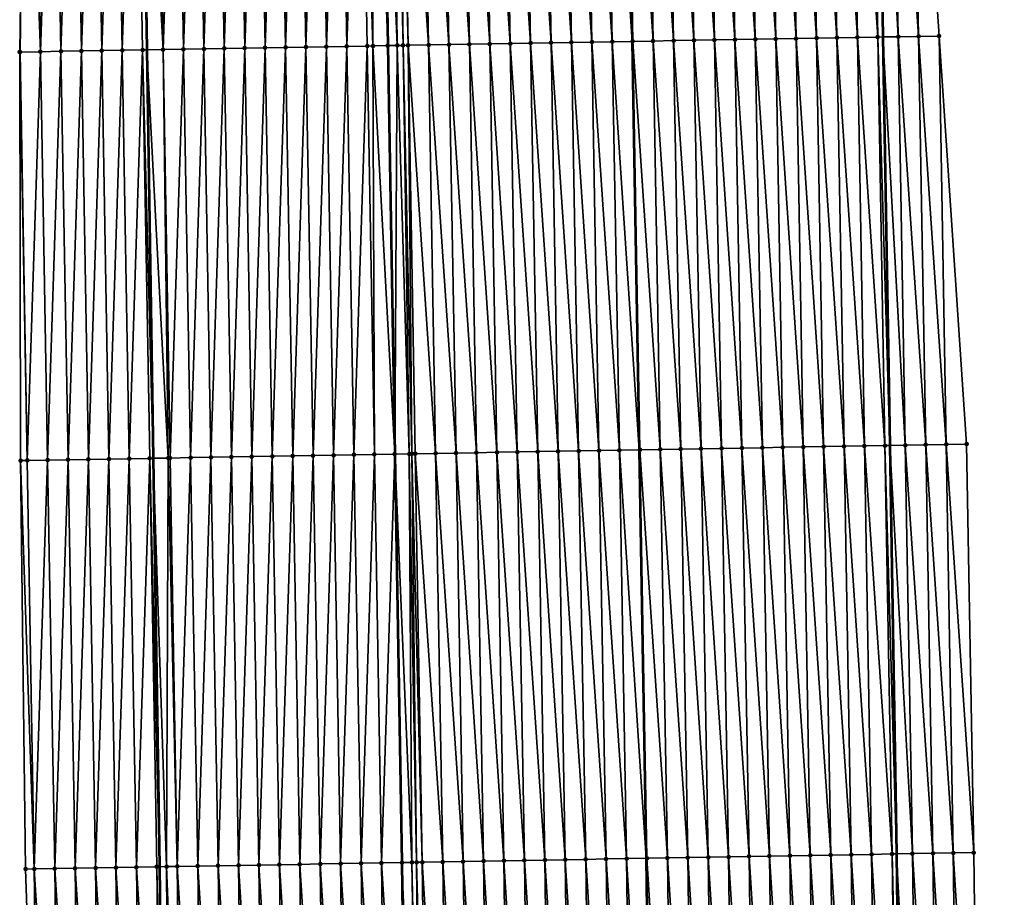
# Model space of a CAD drawing. Header units: feet. Extents: x 2010743 to 2022806, y 818705 to 837694.
# Tile 427 of 531: x 2011423 to 2011472, y 833671 to 833714. Entities that reach past the tile are written whole.
import ezdxf

# ---------------------------------------------------------------- set-up
doc = ezdxf.new("R2010")
doc.units = ezdxf.units.FT
doc.header["$MEASUREMENT"] = 0
for name, color, linetype, lineweight in [('EP_Travel Lane', 172, 'Continuous', 53), ('Road Shots', 141, 'Continuous', 100), ('STRIPING', 60, 'Continuous', 53)]:
    doc.layers.add(name, color=color, linetype=linetype, lineweight=lineweight)
doc.layers.add('I-77-MM17-21_NB-Surface-Border', color=7, linetype='Continuous')
doc.layers.add('I-77-MM17-21_NB-Surface-TIN', color=7, linetype='Continuous')

msp = doc.modelspace()

# ---------------------------------------------------------------- linework, layer by layer
at = {"layer": 'EP_Travel Lane'}
for points in [[(2011464.988, 833753.491, 292.193), (2011465.354, 833733.462, 292.098), (2011465.681, 833713.465, 292.017), (2011466.009, 833693.468, 291.958), (2011466.336, 833673.47, 291.897), (2011466.589, 833653.353, 291.841), (2011466.832, 833633.355, 291.826), (2011467.065, 833613.329, 291.812), (2011467.283, 833593.331, 291.79), (2011467.5, 833573.332, 291.775), (2011467.717, 833553.333, 291.774), (2011467.935, 833533.334, 291.789), (2011468.152, 833513.335, 291.797)], [(2011428.956, 833752.81, 292.489), (2011429.323, 833732.833, 292.414), (2011429.634, 833712.836, 292.334), (2011429.944, 833692.838, 292.234), (2011430.254, 833672.841, 292.154), (2011430.503, 833652.916, 292.111), (2011430.745, 833632.917, 292.045), (2011430.977, 833612.934, 292.039), (2011431.195, 833592.935, 292.039), (2011431.412, 833572.936, 292.024), (2011431.629, 833552.937, 292.032), (2011431.847, 833532.939, 292.065), (2011432.064, 833512.94, 292.102)]]:
    msp.add_polyline3d(points, dxfattribs=at)
at = {"layer": 'I-77-MM17-21_NB-Surface-Border', "color": 3, "linetype": 'Continuous', "lineweight": -3}
for points in [[(2011467.705, 833753.543, 292.096), (2011467.077, 833733.492, 292.042), (2011468.425, 833713.513, 291.922), (2011469.774, 833693.534, 291.813), (2011470.122, 833673.537, 291.757), (2011470.378, 833653.399, 291.711), (2011471.62, 833633.413, 291.642), (2011470.854, 833613.371, 291.668), (2011471.074, 833593.372, 291.648), (2011471.293, 833573.373, 291.648), (2011471.512, 833553.374, 291.655), (2011470.732, 833533.365, 291.699), (2011470.951, 833513.366, 291.699)], [(2011427.076, 833512.885, 291.937), (2011426.557, 833532.88, 291.895), (2011425.777, 833552.873, 291.844), (2011425.296, 833572.869, 291.814), (2011425.157, 833592.868, 291.84), (2011424.857, 833612.866, 291.843), (2011424.624, 833632.844, 291.867), (2011424.382, 833652.842, 291.917), (2011423.705, 833672.728, 291.953), (2011423.454, 833692.726, 292.028), (2011423.414, 833712.728, 292.137), (2011423.675, 833732.735, 292.241), (2011423.445, 833752.708, 292.332)]]:
    msp.add_polyline3d(points, dxfattribs=at)
at = {"layer": 'I-77-MM17-21_NB-Surface-TIN', "color": 128, "linetype": 'Continuous', "lineweight": -3}
for points in [[(2011450.428, 833713.198, 292.322), (2011450.08, 833733.195, 292.409), (2011449.08, 833733.177, 292.428)], [(2011451.428, 833713.215, 292.309), (2011451.08, 833733.212, 292.394), (2011450.08, 833733.195, 292.409)], [(2011450.428, 833713.198, 292.322), (2011451.428, 833713.215, 292.309), (2011450.08, 833733.195, 292.409)], [(2011452.428, 833713.233, 292.296), (2011452.08, 833733.23, 292.38), (2011451.08, 833733.212, 292.394)], [(2011451.428, 833713.215, 292.309), (2011452.428, 833713.233, 292.296), (2011451.08, 833733.212, 292.394)], [(2011452.08, 833733.23, 292.38), (2011453.404, 833713.25, 292.273), (2011453.06, 833733.247, 292.359)], [(2011452.428, 833713.233, 292.296), (2011453.404, 833713.25, 292.273), (2011452.08, 833733.23, 292.38)], [(2011453.428, 833713.25, 292.273), (2011453.06, 833733.247, 292.359), (2011453.404, 833713.25, 292.273)], [(2011453.428, 833713.25, 292.273), (2011453.079, 833733.247, 292.358), (2011453.06, 833733.247, 292.359)], [(2011454.428, 833713.268, 292.24), (2011454.079, 833733.265, 292.335), (2011453.079, 833733.247, 292.358)], [(2011453.428, 833713.25, 292.273), (2011454.428, 833713.268, 292.24), (2011453.079, 833733.247, 292.358)], [(2011455.427, 833713.285, 292.209), (2011455.079, 833733.282, 292.312), (2011454.079, 833733.265, 292.335)], [(2011454.428, 833713.268, 292.24), (2011455.427, 833713.285, 292.209), (2011454.079, 833733.265, 292.335)], [(2011456.427, 833713.303, 292.188), (2011456.079, 833733.3, 292.293), (2011455.079, 833733.282, 292.312)], [(2011455.427, 833713.285, 292.209), (2011456.427, 833713.303, 292.188), (2011455.079, 833733.282, 292.312)], [(2011457.427, 833713.32, 292.17), (2011457.079, 833733.317, 292.274), (2011456.079, 833733.3, 292.293)], [(2011456.427, 833713.303, 292.188), (2011457.427, 833713.32, 292.17), (2011456.079, 833733.3, 292.293)], [(2011458.427, 833713.338, 292.155), (2011458.079, 833733.335, 292.254), (2011457.079, 833733.317, 292.274)], [(2011457.427, 833713.32, 292.17), (2011458.427, 833713.338, 292.155), (2011457.079, 833733.317, 292.274)], [(2011459.427, 833713.355, 292.141), (2011459.079, 833733.352, 292.232), (2011458.079, 833733.335, 292.254)], [(2011458.427, 833713.338, 292.155), (2011459.427, 833713.355, 292.141), (2011458.079, 833733.335, 292.254)], [(2011460.427, 833713.373, 292.126), (2011460.078, 833733.37, 292.214), (2011459.079, 833733.352, 292.232)], [(2011459.427, 833713.355, 292.141), (2011460.427, 833713.373, 292.126), (2011459.079, 833733.352, 292.232)], [(2011461.427, 833713.39, 292.11), (2011461.078, 833733.387, 292.199), (2011460.078, 833733.37, 292.214)], [(2011460.427, 833713.373, 292.126), (2011461.427, 833713.39, 292.11), (2011460.078, 833733.37, 292.214)], [(2011462.426, 833713.408, 292.093), (2011462.078, 833733.405, 292.182), (2011461.078, 833733.387, 292.199)], [(2011461.427, 833713.39, 292.11), (2011462.426, 833713.408, 292.093), (2011461.078, 833733.387, 292.199)], [(2011462.078, 833733.405, 292.182), (2011463.426, 833713.425, 292.075), (2011463.078, 833733.422, 292.163)], [(2011462.426, 833713.408, 292.093), (2011463.426, 833713.425, 292.075), (2011462.078, 833733.405, 292.182)], [(2011464.426, 833713.443, 292.051), (2011464.078, 833733.44, 292.139), (2011463.078, 833733.422, 292.163)], [(2011463.426, 833713.425, 292.075), (2011464.426, 833713.443, 292.051), (2011463.078, 833733.422, 292.163)], [(2011465.426, 833713.46, 292.025), (2011465.078, 833733.457, 292.106), (2011464.078, 833733.44, 292.139)], [(2011464.426, 833713.443, 292.051), (2011465.426, 833713.46, 292.025), (2011464.078, 833733.44, 292.139)], [(2011465.078, 833733.457, 292.106), (2011465.681, 833713.465, 292.017), (2011465.354, 833733.462, 292.098)], [(2011465.426, 833713.46, 292.025), (2011465.681, 833713.465, 292.017), (2011465.078, 833733.457, 292.106)], [(2011466.426, 833713.478, 291.995), (2011466.077, 833733.475, 292.074), (2011465.354, 833733.462, 292.098)], [(2011466.426, 833713.478, 291.995), (2011465.354, 833733.462, 292.098), (2011465.681, 833713.465, 292.017)], [(2011467.426, 833713.495, 291.96), (2011467.077, 833733.492, 292.042), (2011466.077, 833733.475, 292.074)], [(2011466.426, 833713.478, 291.995), (2011467.426, 833713.495, 291.96), (2011466.077, 833733.475, 292.074)], [(2011467.426, 833713.495, 291.96), (2011468.425, 833713.513, 291.922), (2011467.077, 833733.492, 292.042)], [(2011423.414, 833712.728, 292.137), (2011423.432, 833712.728, 292.138), (2011423.675, 833732.735, 292.241)], [(2011423.432, 833712.728, 292.138), (2011424.432, 833712.746, 292.177), (2011423.675, 833732.735, 292.241)], [(2011424.432, 833712.746, 292.177), (2011424.084, 833732.743, 292.255), (2011423.675, 833732.735, 292.241)], [(2011424.432, 833712.746, 292.177), (2011425.084, 833732.76, 292.291), (2011424.084, 833732.743, 292.255)], [(2011424.432, 833712.746, 292.177), (2011425.432, 833712.763, 292.211), (2011425.084, 833732.76, 292.291)], [(2011425.432, 833712.763, 292.211), (2011426.084, 833732.777, 292.326), (2011425.084, 833732.76, 292.291)], [(2011425.432, 833712.763, 292.211), (2011426.432, 833712.78, 292.248), (2011426.084, 833732.777, 292.326)], [(2011426.432, 833712.78, 292.248), (2011427.083, 833732.794, 292.358), (2011426.084, 833732.777, 292.326)], [(2011426.432, 833712.78, 292.248), (2011427.432, 833712.798, 292.28), (2011427.083, 833732.794, 292.358)], [(2011427.432, 833712.798, 292.28), (2011428.083, 833732.812, 292.389), (2011427.083, 833732.794, 292.358)], [(2011427.432, 833712.798, 292.28), (2011428.432, 833712.815, 292.307), (2011428.083, 833732.812, 292.389)], [(2011428.432, 833712.815, 292.307), (2011429.083, 833732.829, 292.409), (2011428.083, 833732.812, 292.389)], [(2011428.432, 833712.815, 292.307), (2011429.431, 833712.832, 292.329), (2011429.083, 833732.829, 292.409)], [(2011429.083, 833732.829, 292.409), (2011429.634, 833712.836, 292.334), (2011429.323, 833732.833, 292.414)], [(2011429.431, 833712.832, 292.329), (2011429.634, 833712.836, 292.334), (2011429.083, 833732.829, 292.409)], [(2011430.431, 833712.849, 292.353), (2011430.083, 833732.846, 292.429), (2011429.323, 833732.833, 292.414)], [(2011430.431, 833712.849, 292.353), (2011429.323, 833732.833, 292.414), (2011429.634, 833712.836, 292.334)], [(2011430.431, 833712.849, 292.353), (2011431.083, 833732.864, 292.448), (2011430.083, 833732.846, 292.429)], [(2011430.431, 833712.849, 292.353), (2011431.431, 833712.867, 292.373), (2011431.083, 833732.864, 292.448)], [(2011431.431, 833712.867, 292.373), (2011432.083, 833732.881, 292.459), (2011431.083, 833732.864, 292.448)], [(2011431.431, 833712.867, 292.373), (2011432.431, 833712.884, 292.382), (2011432.083, 833732.881, 292.459)], [(2011432.431, 833712.884, 292.382), (2011433.082, 833732.898, 292.468), (2011432.083, 833732.881, 292.459)], [(2011432.431, 833712.884, 292.382), (2011433.431, 833712.902, 292.39), (2011433.082, 833732.898, 292.468)], [(2011433.431, 833712.902, 292.39), (2011434.082, 833732.916, 292.476), (2011433.082, 833732.898, 292.468)], [(2011433.431, 833712.902, 292.39), (2011434.431, 833712.919, 292.396), (2011434.082, 833732.916, 292.476)], [(2011434.431, 833712.919, 292.396), (2011435.082, 833732.933, 292.484), (2011434.082, 833732.916, 292.476)], [(2011434.431, 833712.919, 292.396), (2011435.43, 833712.936, 292.403), (2011435.082, 833732.933, 292.484)], [(2011435.43, 833712.936, 292.403), (2011436.082, 833732.951, 292.493), (2011435.082, 833732.933, 292.484)], [(2011435.43, 833712.936, 292.403), (2011436.43, 833712.954, 292.412), (2011436.082, 833732.951, 292.493)], [(2011436.43, 833712.954, 292.412), (2011437.082, 833732.968, 292.5), (2011436.082, 833732.951, 292.493)], [(2011436.43, 833712.954, 292.412), (2011437.43, 833712.971, 292.42), (2011437.082, 833732.968, 292.5)], [(2011437.43, 833712.971, 292.42), (2011438.082, 833732.985, 292.511), (2011437.082, 833732.968, 292.5)], [(2011437.43, 833712.971, 292.42), (2011438.43, 833712.988, 292.431), (2011438.082, 833732.985, 292.511)], [(2011438.43, 833712.988, 292.431), (2011439.082, 833733.003, 292.523), (2011438.082, 833732.985, 292.511)], [(2011438.43, 833712.988, 292.431), (2011439.43, 833713.006, 292.445), (2011439.082, 833733.003, 292.523)], [(2011439.43, 833713.006, 292.445), (2011440.081, 833733.02, 292.537), (2011439.082, 833733.003, 292.523)], [(2011439.43, 833713.006, 292.445), (2011440.43, 833713.023, 292.461), (2011440.081, 833733.02, 292.537)], [(2011440.711, 833713.028, 292.465), (2011440.682, 833733.03, 292.542), (2011440.081, 833733.02, 292.537)], [(2011440.43, 833713.023, 292.461), (2011440.711, 833713.028, 292.465), (2011440.081, 833733.02, 292.537)], [(2011440.682, 833733.03, 292.542), (2011441.43, 833713.041, 292.47), (2011441.081, 833733.037, 292.545)], [(2011440.711, 833713.028, 292.465), (2011441.43, 833713.041, 292.47), (2011440.682, 833733.03, 292.542)], [(2011441.898, 833713.049, 292.471), (2011441.69, 833733.048, 292.547), (2011441.081, 833733.037, 292.545)], [(2011441.898, 833713.049, 292.471), (2011441.081, 833733.037, 292.545), (2011441.43, 833713.041, 292.47)], [(2011442.182, 833713.054, 292.47), (2011441.898, 833733.052, 292.546), (2011441.69, 833733.048, 292.547)], [(2011441.898, 833713.049, 292.471), (2011442.182, 833713.054, 292.47), (2011441.69, 833733.048, 292.547)], [(2011442.429, 833713.058, 292.468), (2011442.081, 833733.055, 292.545), (2011441.898, 833733.052, 292.546)], [(2011442.182, 833713.054, 292.47), (2011442.429, 833713.058, 292.468), (2011441.898, 833733.052, 292.546)], [(2011443.429, 833713.075, 292.452), (2011443.081, 833733.072, 292.528), (2011442.081, 833733.055, 292.545)], [(2011442.429, 833713.058, 292.468), (2011443.429, 833713.075, 292.452), (2011442.081, 833733.055, 292.545)], [(2011444.429, 833713.093, 292.43), (2011444.081, 833733.09, 292.508), (2011443.081, 833733.072, 292.528)], [(2011443.429, 833713.075, 292.452), (2011444.429, 833713.093, 292.43), (2011443.081, 833733.072, 292.528)], [(2011445.429, 833713.11, 292.41), (2011445.081, 833733.107, 292.491), (2011444.081, 833733.09, 292.508)], [(2011444.429, 833713.093, 292.43), (2011445.429, 833713.11, 292.41), (2011444.081, 833733.09, 292.508)], [(2011446.429, 833713.128, 292.394), (2011446.081, 833733.125, 292.477), (2011445.081, 833733.107, 292.491)], [(2011445.429, 833713.11, 292.41), (2011446.429, 833713.128, 292.394), (2011445.081, 833733.107, 292.491)], [(2011447.429, 833713.145, 292.378), (2011447.08, 833733.142, 292.465), (2011446.081, 833733.125, 292.477)], [(2011446.429, 833713.128, 292.394), (2011447.429, 833713.145, 292.378), (2011446.081, 833733.125, 292.477)], [(2011448.428, 833713.163, 292.358), (2011448.08, 833733.16, 292.447), (2011447.08, 833733.142, 292.465)], [(2011447.429, 833713.145, 292.378), (2011448.428, 833713.163, 292.358), (2011447.08, 833733.142, 292.465)], [(2011449.428, 833713.18, 292.338), (2011449.08, 833733.177, 292.428), (2011448.08, 833733.16, 292.447)], [(2011448.428, 833713.163, 292.358), (2011449.428, 833713.18, 292.338), (2011448.08, 833733.16, 292.447)], [(2011449.428, 833713.18, 292.338), (2011450.428, 833713.198, 292.322), (2011449.08, 833733.177, 292.428)], [(2011462.426, 833713.408, 292.093), (2011463.774, 833693.428, 292.016), (2011463.426, 833713.425, 292.075)], [(2011464.774, 833693.446, 291.993), (2011464.426, 833713.443, 292.051), (2011463.426, 833713.425, 292.075)], [(2011463.774, 833693.428, 292.016), (2011464.774, 833693.446, 291.993), (2011463.426, 833713.425, 292.075)], [(2011465.774, 833693.463, 291.967), (2011465.426, 833713.46, 292.025), (2011464.426, 833713.443, 292.051)], [(2011464.774, 833693.446, 291.993), (2011465.774, 833693.463, 291.967), (2011464.426, 833713.443, 292.051)], [(2011465.426, 833713.46, 292.025), (2011466.009, 833693.468, 291.958), (2011465.681, 833713.465, 292.017)], [(2011465.774, 833693.463, 291.967), (2011466.009, 833693.468, 291.958), (2011465.426, 833713.46, 292.025)], [(2011466.774, 833693.481, 291.928), (2011466.426, 833713.478, 291.995), (2011465.681, 833713.465, 292.017)], [(2011466.774, 833693.481, 291.928), (2011465.681, 833713.465, 292.017), (2011466.009, 833693.468, 291.958)], [(2011467.774, 833693.499, 291.889), (2011467.426, 833713.495, 291.96), (2011466.426, 833713.478, 291.995)], [(2011466.774, 833693.481, 291.928), (2011467.774, 833693.499, 291.889), (2011466.426, 833713.478, 291.995)], [(2011468.774, 833693.516, 291.851), (2011468.425, 833713.513, 291.922), (2011467.426, 833713.495, 291.96)], [(2011467.774, 833693.499, 291.889), (2011468.774, 833693.516, 291.851), (2011467.426, 833713.495, 291.96)], [(2011468.774, 833693.516, 291.851), (2011469.774, 833693.534, 291.813), (2011468.425, 833713.513, 291.922)], [(2011435.779, 833692.94, 292.307), (2011436.43, 833712.954, 292.412), (2011435.43, 833712.936, 292.403)], [(2011435.779, 833692.94, 292.307), (2011436.779, 833692.957, 292.316), (2011436.43, 833712.954, 292.412)], [(2011436.779, 833692.957, 292.316), (2011437.43, 833712.971, 292.42), (2011436.43, 833712.954, 292.412)], [(2011436.779, 833692.957, 292.316), (2011437.778, 833692.974, 292.325), (2011437.43, 833712.971, 292.42)], [(2011437.778, 833692.974, 292.325), (2011438.43, 833712.988, 292.431), (2011437.43, 833712.971, 292.42)], [(2011437.778, 833692.974, 292.325), (2011438.778, 833692.992, 292.337), (2011438.43, 833712.988, 292.431)], [(2011438.778, 833692.992, 292.337), (2011439.43, 833713.006, 292.445), (2011438.43, 833712.988, 292.431)], [(2011438.778, 833692.992, 292.337), (2011439.778, 833693.009, 292.353), (2011439.43, 833713.006, 292.445)], [(2011439.778, 833693.009, 292.353), (2011440.43, 833713.023, 292.461), (2011439.43, 833713.006, 292.445)], [(2011439.778, 833693.009, 292.353), (2011440.778, 833693.026, 292.371), (2011440.43, 833713.023, 292.461)], [(2011440.778, 833693.026, 292.371), (2011440.711, 833713.028, 292.465), (2011440.43, 833713.023, 292.461)], [(2011440.711, 833713.028, 292.465), (2011441.778, 833693.044, 292.374), (2011441.43, 833713.041, 292.47)], [(2011440.778, 833693.026, 292.371), (2011441.778, 833693.044, 292.374), (2011440.711, 833713.028, 292.465)], [(2011441.898, 833713.049, 292.471), (2011441.43, 833713.041, 292.47), (2011441.778, 833693.044, 292.374)], [(2011442.488, 833693.056, 292.38), (2011441.898, 833713.049, 292.471), (2011441.778, 833693.044, 292.374)], [(2011442.488, 833693.056, 292.38), (2011442.182, 833713.054, 292.47), (2011441.898, 833713.049, 292.471)], [(2011442.614, 833693.058, 292.379), (2011442.429, 833713.058, 292.468), (2011442.182, 833713.054, 292.47)], [(2011442.488, 833693.056, 292.38), (2011442.614, 833693.058, 292.379), (2011442.182, 833713.054, 292.47)], [(2011443.778, 833693.079, 292.359), (2011443.429, 833713.075, 292.452), (2011442.429, 833713.058, 292.468)], [(2011442.614, 833693.058, 292.379), (2011442.778, 833693.061, 292.378), (2011442.429, 833713.058, 292.468)], [(2011442.778, 833693.061, 292.378), (2011443.778, 833693.079, 292.359), (2011442.429, 833713.058, 292.468)], [(2011444.777, 833693.096, 292.34), (2011444.429, 833713.093, 292.43), (2011443.429, 833713.075, 292.452)], [(2011443.778, 833693.079, 292.359), (2011444.777, 833693.096, 292.34), (2011443.429, 833713.075, 292.452)], [(2011445.777, 833693.114, 292.322), (2011445.429, 833713.11, 292.41), (2011444.429, 833713.093, 292.43)], [(2011444.777, 833693.096, 292.34), (2011445.777, 833693.114, 292.322), (2011444.429, 833713.093, 292.43)], [(2011446.777, 833693.131, 292.305), (2011446.429, 833713.128, 292.394), (2011445.429, 833713.11, 292.41)], [(2011445.777, 833693.114, 292.322), (2011446.777, 833693.131, 292.305), (2011445.429, 833713.11, 292.41)], [(2011447.777, 833693.149, 292.288), (2011447.429, 833713.145, 292.378), (2011446.429, 833713.128, 292.394)], [(2011446.777, 833693.131, 292.305), (2011447.777, 833693.149, 292.288), (2011446.429, 833713.128, 292.394)], [(2011448.777, 833693.166, 292.269), (2011448.428, 833713.163, 292.358), (2011447.429, 833713.145, 292.378)], [(2011447.777, 833693.149, 292.288), (2011448.777, 833693.166, 292.269), (2011447.429, 833713.145, 292.378)], [(2011449.777, 833693.184, 292.249), (2011449.428, 833713.18, 292.338), (2011448.428, 833713.163, 292.358)], [(2011448.777, 833693.166, 292.269), (2011449.777, 833693.184, 292.249), (2011448.428, 833713.163, 292.358)], [(2011450.776, 833693.201, 292.234), (2011450.428, 833713.198, 292.322), (2011449.428, 833713.18, 292.338)], [(2011449.777, 833693.184, 292.249), (2011450.776, 833693.201, 292.234), (2011449.428, 833713.18, 292.338)], [(2011451.776, 833693.219, 292.223), (2011451.428, 833713.215, 292.309), (2011450.428, 833713.198, 292.322)], [(2011450.776, 833693.201, 292.234), (2011451.776, 833693.219, 292.223), (2011450.428, 833713.198, 292.322)], [(2011452.776, 833693.236, 292.212), (2011452.428, 833713.233, 292.296), (2011451.428, 833713.215, 292.309)], [(2011451.776, 833693.219, 292.223), (2011452.776, 833693.236, 292.212), (2011451.428, 833713.215, 292.309)], [(2011452.428, 833713.233, 292.296), (2011453.748, 833693.253, 292.19), (2011453.404, 833713.25, 292.273)], [(2011452.776, 833693.236, 292.212), (2011453.748, 833693.253, 292.19), (2011452.428, 833713.233, 292.296)], [(2011453.776, 833693.254, 292.189), (2011453.404, 833713.25, 292.273), (2011453.748, 833693.253, 292.19)], [(2011453.776, 833693.254, 292.189), (2011453.428, 833713.25, 292.273), (2011453.404, 833713.25, 292.273)], [(2011454.776, 833693.271, 292.172), (2011454.428, 833713.268, 292.24), (2011453.428, 833713.25, 292.273)], [(2011453.776, 833693.254, 292.189), (2011454.776, 833693.271, 292.172), (2011453.428, 833713.25, 292.273)], [(2011455.776, 833693.289, 292.142), (2011455.427, 833713.285, 292.209), (2011454.428, 833713.268, 292.24)], [(2011454.776, 833693.271, 292.172), (2011455.776, 833693.289, 292.142), (2011454.428, 833713.268, 292.24)], [(2011456.776, 833693.306, 292.12), (2011456.427, 833713.303, 292.188), (2011455.427, 833713.285, 292.209)], [(2011455.776, 833693.289, 292.142), (2011456.776, 833693.306, 292.12), (2011455.427, 833713.285, 292.209)], [(2011457.775, 833693.324, 292.106), (2011457.427, 833713.32, 292.17), (2011456.427, 833713.303, 292.188)], [(2011456.776, 833693.306, 292.12), (2011457.775, 833693.324, 292.106), (2011456.427, 833713.303, 292.188)], [(2011458.775, 833693.341, 292.09), (2011458.427, 833713.338, 292.155), (2011457.427, 833713.32, 292.17)], [(2011457.775, 833693.324, 292.106), (2011458.775, 833693.341, 292.09), (2011457.427, 833713.32, 292.17)], [(2011459.775, 833693.358, 292.078), (2011459.427, 833713.355, 292.141), (2011458.427, 833713.338, 292.155)], [(2011458.775, 833693.341, 292.09), (2011459.775, 833693.358, 292.078), (2011458.427, 833713.338, 292.155)], [(2011460.775, 833693.376, 292.063), (2011460.427, 833713.373, 292.126), (2011459.427, 833713.355, 292.141)], [(2011459.775, 833693.358, 292.078), (2011460.775, 833693.376, 292.063), (2011459.427, 833713.355, 292.141)], [(2011461.775, 833693.393, 292.048), (2011461.427, 833713.39, 292.11), (2011460.427, 833713.373, 292.126)], [(2011460.775, 833693.376, 292.063), (2011461.775, 833693.393, 292.048), (2011460.427, 833713.373, 292.126)], [(2011461.427, 833713.39, 292.11), (2011462.775, 833693.411, 292.033), (2011462.426, 833713.408, 292.093)], [(2011461.775, 833693.393, 292.048), (2011462.775, 833693.411, 292.033), (2011461.427, 833713.39, 292.11)], [(2011462.426, 833713.408, 292.093), (2011462.775, 833693.411, 292.033), (2011463.774, 833693.428, 292.016)], [(2011423.454, 833692.726, 292.028), (2011423.781, 833692.732, 292.04), (2011423.414, 833712.728, 292.137)], [(2011423.781, 833692.732, 292.04), (2011423.432, 833712.728, 292.138), (2011423.414, 833712.728, 292.137)], [(2011423.781, 833692.732, 292.04), (2011424.432, 833712.746, 292.177), (2011423.432, 833712.728, 292.138)], [(2011423.781, 833692.732, 292.04), (2011424.78, 833692.749, 292.077), (2011424.432, 833712.746, 292.177)], [(2011424.78, 833692.749, 292.077), (2011425.432, 833712.763, 292.211), (2011424.432, 833712.746, 292.177)], [(2011424.78, 833692.749, 292.077), (2011425.78, 833692.766, 292.113), (2011425.432, 833712.763, 292.211)], [(2011425.78, 833692.766, 292.113), (2011426.432, 833712.78, 292.248), (2011425.432, 833712.763, 292.211)], [(2011425.78, 833692.766, 292.113), (2011426.78, 833692.783, 292.155), (2011426.432, 833712.78, 292.248)], [(2011426.78, 833692.783, 292.155), (2011427.432, 833712.798, 292.28), (2011426.432, 833712.78, 292.248)], [(2011426.78, 833692.783, 292.155), (2011427.78, 833692.801, 292.185), (2011427.432, 833712.798, 292.28)], [(2011427.78, 833692.801, 292.185), (2011428.432, 833712.815, 292.307), (2011427.432, 833712.798, 292.28)], [(2011427.78, 833692.801, 292.185), (2011428.78, 833692.818, 292.217), (2011428.432, 833712.815, 292.307)], [(2011428.78, 833692.818, 292.217), (2011429.431, 833712.832, 292.329), (2011428.432, 833712.815, 292.307)], [(2011428.78, 833692.818, 292.217), (2011429.78, 833692.835, 292.229), (2011429.431, 833712.832, 292.329)], [(2011429.431, 833712.832, 292.329), (2011429.944, 833692.838, 292.234), (2011429.634, 833712.836, 292.334)], [(2011429.78, 833692.835, 292.229), (2011429.944, 833692.838, 292.234), (2011429.431, 833712.832, 292.329)], [(2011430.688, 833692.851, 292.255), (2011430.431, 833712.849, 292.353), (2011429.634, 833712.836, 292.334)], [(2011430.688, 833692.851, 292.255), (2011429.634, 833712.836, 292.334), (2011429.944, 833692.838, 292.234)], [(2011430.78, 833692.853, 292.257), (2011431.431, 833712.867, 292.373), (2011430.431, 833712.849, 292.353)], [(2011430.688, 833692.851, 292.255), (2011430.78, 833692.853, 292.257), (2011430.431, 833712.849, 292.353)], [(2011430.78, 833692.853, 292.257), (2011431.779, 833692.87, 292.275), (2011431.431, 833712.867, 292.373)], [(2011431.779, 833692.87, 292.275), (2011432.431, 833712.884, 292.382), (2011431.431, 833712.867, 292.373)], [(2011431.779, 833692.87, 292.275), (2011432.779, 833692.887, 292.284), (2011432.431, 833712.884, 292.382)], [(2011432.779, 833692.887, 292.284), (2011433.431, 833712.902, 292.39), (2011432.431, 833712.884, 292.382)], [(2011432.779, 833692.887, 292.284), (2011433.779, 833692.905, 292.293), (2011433.431, 833712.902, 292.39)], [(2011433.779, 833692.905, 292.293), (2011434.431, 833712.919, 292.396), (2011433.431, 833712.902, 292.39)], [(2011433.779, 833692.905, 292.293), (2011434.779, 833692.922, 292.3), (2011434.431, 833712.919, 292.396)], [(2011434.779, 833692.922, 292.3), (2011435.43, 833712.936, 292.403), (2011434.431, 833712.919, 292.396)], [(2011434.779, 833692.922, 292.3), (2011435.779, 833692.94, 292.307), (2011435.43, 833712.936, 292.403)], [(2011450.125, 833673.187, 292.199), (2011449.777, 833693.184, 292.249), (2011448.777, 833693.166, 292.269)], [(2011451.125, 833673.204, 292.182), (2011450.776, 833693.201, 292.234), (2011449.777, 833693.184, 292.249)], [(2011450.125, 833673.187, 292.199), (2011451.125, 833673.204, 292.182), (2011449.777, 833693.184, 292.249)], [(2011452.125, 833673.222, 292.171), (2011451.776, 833693.219, 292.223), (2011450.776, 833693.201, 292.234)], [(2011451.125, 833673.204, 292.182), (2011452.125, 833673.222, 292.171), (2011450.776, 833693.201, 292.234)], [(2011453.124, 833673.239, 292.164), (2011452.776, 833693.236, 292.212), (2011451.776, 833693.219, 292.223)], [(2011452.125, 833673.222, 292.171), (2011453.124, 833673.239, 292.164), (2011451.776, 833693.219, 292.223)], [(2011452.776, 833693.236, 292.212), (2011454.092, 833673.256, 292.142), (2011453.748, 833693.253, 292.19)], [(2011453.124, 833673.239, 292.164), (2011454.092, 833673.256, 292.142), (2011452.776, 833693.236, 292.212)], [(2011454.124, 833673.257, 292.141), (2011453.776, 833693.254, 292.189), (2011453.748, 833693.253, 292.19)], [(2011454.124, 833673.257, 292.141), (2011453.748, 833693.253, 292.19), (2011454.092, 833673.256, 292.142)], [(2011455.124, 833673.274, 292.124), (2011454.776, 833693.271, 292.172), (2011453.776, 833693.254, 292.189)], [(2011454.124, 833673.257, 292.141), (2011455.124, 833673.274, 292.124), (2011453.776, 833693.254, 292.189)], [(2011456.124, 833673.292, 292.095), (2011455.776, 833693.289, 292.142), (2011454.776, 833693.271, 292.172)], [(2011455.124, 833673.274, 292.124), (2011456.124, 833673.292, 292.095), (2011454.776, 833693.271, 292.172)], [(2011457.124, 833673.309, 292.075), (2011456.776, 833693.306, 292.12), (2011455.776, 833693.289, 292.142)], [(2011456.124, 833673.292, 292.095), (2011457.124, 833673.309, 292.075), (2011455.776, 833693.289, 292.142)], [(2011458.124, 833673.327, 292.055), (2011457.775, 833693.324, 292.106), (2011456.776, 833693.306, 292.12)], [(2011457.124, 833673.309, 292.075), (2011458.124, 833673.327, 292.055), (2011456.776, 833693.306, 292.12)], [(2011459.124, 833673.344, 292.036), (2011458.775, 833693.341, 292.09), (2011457.775, 833693.324, 292.106)], [(2011458.124, 833673.327, 292.055), (2011459.124, 833673.344, 292.036), (2011457.775, 833693.324, 292.106)], [(2011460.123, 833673.362, 292.021), (2011459.775, 833693.358, 292.078), (2011458.775, 833693.341, 292.09)], [(2011459.124, 833673.344, 292.036), (2011460.123, 833673.362, 292.021), (2011458.775, 833693.341, 292.09)], [(2011461.123, 833673.379, 292.007), (2011460.775, 833693.376, 292.063), (2011459.775, 833693.358, 292.078)], [(2011460.123, 833673.362, 292.021), (2011461.123, 833673.379, 292.007), (2011459.775, 833693.358, 292.078)], [(2011462.123, 833673.397, 291.99), (2011461.775, 833693.393, 292.048), (2011460.775, 833693.376, 292.063)], [(2011461.123, 833673.379, 292.007), (2011462.123, 833673.397, 291.99), (2011460.775, 833693.376, 292.063)], [(2011461.775, 833693.393, 292.048), (2011463.123, 833673.414, 291.973), (2011462.775, 833693.411, 292.033)], [(2011462.123, 833673.397, 291.99), (2011463.123, 833673.414, 291.973), (2011461.775, 833693.393, 292.048)], [(2011464.123, 833673.431, 291.954), (2011463.774, 833693.428, 292.016), (2011462.775, 833693.411, 292.033)], [(2011463.123, 833673.414, 291.973), (2011464.123, 833673.431, 291.954), (2011462.775, 833693.411, 292.033)], [(2011465.123, 833673.449, 291.935), (2011464.774, 833693.446, 291.993), (2011463.774, 833693.428, 292.016)], [(2011464.123, 833673.431, 291.954), (2011465.123, 833673.449, 291.935), (2011463.774, 833693.428, 292.016)], [(2011466.122, 833673.467, 291.905), (2011465.774, 833693.463, 291.967), (2011464.774, 833693.446, 291.993)], [(2011465.123, 833673.449, 291.935), (2011466.122, 833673.467, 291.905), (2011464.774, 833693.446, 291.993)], [(2011465.774, 833693.463, 291.967), (2011466.336, 833673.47, 291.897), (2011466.009, 833693.468, 291.958)], [(2011466.122, 833673.467, 291.905), (2011466.336, 833673.47, 291.897), (2011465.774, 833693.463, 291.967)], [(2011467.122, 833673.484, 291.868), (2011466.774, 833693.481, 291.928), (2011466.009, 833693.468, 291.958)], [(2011467.122, 833673.484, 291.868), (2011466.009, 833693.468, 291.958), (2011466.336, 833673.47, 291.897)], [(2011468.122, 833673.502, 291.839), (2011467.774, 833693.499, 291.889), (2011466.774, 833693.481, 291.928)], [(2011467.122, 833673.484, 291.868), (2011468.122, 833673.502, 291.839), (2011466.774, 833693.481, 291.928)], [(2011469.122, 833673.519, 291.798), (2011468.774, 833693.516, 291.851), (2011467.774, 833693.499, 291.889)], [(2011468.122, 833673.502, 291.839), (2011469.122, 833673.519, 291.798), (2011467.774, 833693.499, 291.889)], [(2011470.122, 833673.537, 291.757), (2011469.774, 833693.534, 291.813), (2011468.774, 833693.516, 291.851)], [(2011469.122, 833673.519, 291.798), (2011470.122, 833673.537, 291.757), (2011468.774, 833693.516, 291.851)], [(2011424.129, 833672.735, 291.969), (2011423.781, 833692.732, 292.04), (2011423.454, 833692.726, 292.028)], [(2011423.705, 833672.728, 291.953), (2011424.129, 833672.735, 291.969), (2011423.454, 833692.726, 292.028)], [(2011424.129, 833672.735, 291.969), (2011424.78, 833692.749, 292.077), (2011423.781, 833692.732, 292.04)], [(2011424.129, 833672.735, 291.969), (2011425.129, 833672.752, 292.01), (2011424.78, 833692.749, 292.077)], [(2011425.129, 833672.752, 292.01), (2011425.78, 833692.766, 292.113), (2011424.78, 833692.749, 292.077)], [(2011425.129, 833672.752, 292.01), (2011426.129, 833672.769, 292.043), (2011425.78, 833692.766, 292.113)], [(2011426.129, 833672.769, 292.043), (2011426.78, 833692.783, 292.155), (2011425.78, 833692.766, 292.113)], [(2011426.129, 833672.769, 292.043), (2011427.128, 833672.787, 292.079), (2011426.78, 833692.783, 292.155)], [(2011427.128, 833672.787, 292.079), (2011427.78, 833692.801, 292.185), (2011426.78, 833692.783, 292.155)], [(2011427.128, 833672.787, 292.079), (2011428.128, 833672.804, 292.105), (2011427.78, 833692.801, 292.185)], [(2011428.128, 833672.804, 292.105), (2011428.78, 833692.818, 292.217), (2011427.78, 833692.801, 292.185)], [(2011428.128, 833672.804, 292.105), (2011429.128, 833672.821, 292.142), (2011428.78, 833692.818, 292.217)], [(2011429.128, 833672.821, 292.142), (2011429.78, 833692.835, 292.229), (2011428.78, 833692.818, 292.217)], [(2011429.128, 833672.821, 292.142), (2011430.128, 833672.839, 292.147), (2011429.78, 833692.835, 292.229)], [(2011429.78, 833692.835, 292.229), (2011430.254, 833672.841, 292.154), (2011429.944, 833692.838, 292.234)], [(2011430.128, 833672.839, 292.147), (2011430.254, 833672.841, 292.154), (2011429.78, 833692.835, 292.229)], [(2011430.608, 833672.847, 292.171), (2011430.688, 833692.851, 292.255), (2011429.944, 833692.838, 292.234)], [(2011430.608, 833672.847, 292.171), (2011429.944, 833692.838, 292.234), (2011430.254, 833672.841, 292.154)], [(2011430.608, 833672.847, 292.171), (2011431.128, 833672.856, 292.185), (2011430.688, 833692.851, 292.255)], [(2011431.128, 833672.856, 292.185), (2011430.78, 833692.853, 292.257), (2011430.688, 833692.851, 292.255)], [(2011431.128, 833672.856, 292.185), (2011431.779, 833692.87, 292.275), (2011430.78, 833692.853, 292.257)], [(2011431.128, 833672.856, 292.185), (2011432.128, 833672.873, 292.202), (2011431.779, 833692.87, 292.275)], [(2011432.128, 833672.873, 292.202), (2011432.779, 833692.887, 292.284), (2011431.779, 833692.87, 292.275)], [(2011432.128, 833672.873, 292.202), (2011433.127, 833672.891, 292.212), (2011432.779, 833692.887, 292.284)], [(2011433.127, 833672.891, 292.212), (2011433.779, 833692.905, 292.293), (2011432.779, 833692.887, 292.284)], [(2011433.127, 833672.891, 292.212), (2011434.127, 833672.908, 292.222), (2011433.779, 833692.905, 292.293)], [(2011434.127, 833672.908, 292.222), (2011434.779, 833692.922, 292.3), (2011433.779, 833692.905, 292.293)], [(2011434.127, 833672.908, 292.222), (2011435.127, 833672.925, 292.23), (2011434.779, 833692.922, 292.3)], [(2011435.127, 833672.925, 292.23), (2011435.779, 833692.94, 292.307), (2011434.779, 833692.922, 292.3)], [(2011435.127, 833672.925, 292.23), (2011436.127, 833672.943, 292.239), (2011435.779, 833692.94, 292.307)], [(2011436.127, 833672.943, 292.239), (2011436.779, 833692.957, 292.316), (2011435.779, 833692.94, 292.307)], [(2011436.127, 833672.943, 292.239), (2011437.127, 833672.96, 292.252), (2011436.779, 833692.957, 292.316)], [(2011437.127, 833672.96, 292.252), (2011437.778, 833692.974, 292.325), (2011436.779, 833692.957, 292.316)], [(2011437.127, 833672.96, 292.252), (2011438.127, 833672.977, 292.262), (2011437.778, 833692.974, 292.325)], [(2011438.127, 833672.977, 292.262), (2011438.778, 833692.992, 292.337), (2011437.778, 833692.974, 292.325)], [(2011438.127, 833672.977, 292.262), (2011439.127, 833672.995, 292.276), (2011438.778, 833692.992, 292.337)], [(2011439.127, 833672.995, 292.276), (2011439.778, 833693.009, 292.353), (2011438.778, 833692.992, 292.337)], [(2011439.127, 833672.995, 292.276), (2011440.126, 833673.012, 292.291), (2011439.778, 833693.009, 292.353)], [(2011440.126, 833673.012, 292.291), (2011440.778, 833693.026, 292.371), (2011439.778, 833693.009, 292.353)], [(2011440.126, 833673.012, 292.291), (2011441.126, 833673.03, 292.308), (2011440.778, 833693.026, 292.371)], [(2011441.126, 833673.03, 292.308), (2011441.778, 833693.044, 292.374), (2011440.778, 833693.026, 292.371)], [(2011441.126, 833673.03, 292.308), (2011442.126, 833673.047, 292.316), (2011441.778, 833693.044, 292.374)], [(2011442.62, 833673.056, 292.319), (2011442.488, 833693.056, 292.38), (2011441.778, 833693.044, 292.374)], [(2011442.62, 833673.056, 292.319), (2011441.778, 833693.044, 292.374), (2011442.126, 833673.047, 292.316)], [(2011442.849, 833673.06, 292.319), (2011442.614, 833693.058, 292.379), (2011442.488, 833693.056, 292.38)], [(2011442.62, 833673.056, 292.319), (2011442.849, 833673.06, 292.319), (2011442.488, 833693.056, 292.38)], [(2011443.126, 833673.064, 292.316), (2011442.778, 833693.061, 292.378), (2011442.614, 833693.058, 292.379)], [(2011442.849, 833673.06, 292.319), (2011443.126, 833673.064, 292.316), (2011442.614, 833693.058, 292.379)], [(2011444.126, 833673.082, 292.3), (2011443.778, 833693.079, 292.359), (2011442.778, 833693.061, 292.378)], [(2011443.126, 833673.064, 292.316), (2011444.126, 833673.082, 292.3), (2011442.778, 833693.061, 292.378)], [(2011445.126, 833673.099, 292.281), (2011444.777, 833693.096, 292.34), (2011443.778, 833693.079, 292.359)], [(2011444.126, 833673.082, 292.3), (2011445.126, 833673.099, 292.281), (2011443.778, 833693.079, 292.359)], [(2011446.126, 833673.117, 292.264), (2011445.777, 833693.114, 292.322), (2011444.777, 833693.096, 292.34)], [(2011445.126, 833673.099, 292.281), (2011446.126, 833673.117, 292.264), (2011444.777, 833693.096, 292.34)], [(2011447.125, 833673.134, 292.248), (2011446.777, 833693.131, 292.305), (2011445.777, 833693.114, 292.322)], [(2011446.126, 833673.117, 292.264), (2011447.125, 833673.134, 292.248), (2011445.777, 833693.114, 292.322)], [(2011448.125, 833673.152, 292.233), (2011447.777, 833693.149, 292.288), (2011446.777, 833693.131, 292.305)], [(2011447.125, 833673.134, 292.248), (2011448.125, 833673.152, 292.233), (2011446.777, 833693.131, 292.305)], [(2011449.125, 833673.169, 292.214), (2011448.777, 833693.166, 292.269), (2011447.777, 833693.149, 292.288)], [(2011448.125, 833673.152, 292.233), (2011449.125, 833673.169, 292.214), (2011447.777, 833693.149, 292.288)], [(2011449.125, 833673.169, 292.214), (2011450.125, 833673.187, 292.199), (2011448.777, 833693.166, 292.269)], [(2011462.123, 833673.397, 291.99), (2011463.379, 833653.314, 291.921), (2011463.123, 833673.414, 291.973)], [(2011464.379, 833653.326, 291.901), (2011464.123, 833673.431, 291.954), (2011463.123, 833673.414, 291.973)], [(2011463.379, 833653.314, 291.921), (2011464.379, 833653.326, 291.901), (2011463.123, 833673.414, 291.973)], [(2011465.379, 833653.338, 291.878), (2011465.123, 833673.449, 291.935), (2011464.123, 833673.431, 291.954)], [(2011464.379, 833653.326, 291.901), (2011465.379, 833653.338, 291.878), (2011464.123, 833673.431, 291.954)], [(2011466.379, 833653.351, 291.846), (2011466.122, 833673.467, 291.905), (2011465.123, 833673.449, 291.935)], [(2011465.379, 833653.338, 291.878), (2011466.379, 833653.351, 291.846), (2011465.123, 833673.449, 291.935)], [(2011466.122, 833673.467, 291.905), (2011466.589, 833653.353, 291.841), (2011466.336, 833673.47, 291.897)], [(2011466.379, 833653.351, 291.846), (2011466.589, 833653.353, 291.841), (2011466.122, 833673.467, 291.905)], [(2011467.378, 833653.363, 291.823), (2011467.122, 833673.484, 291.868), (2011466.336, 833673.47, 291.897)], [(2011467.378, 833653.363, 291.823), (2011466.336, 833673.47, 291.897), (2011466.589, 833653.353, 291.841)], [(2011468.378, 833653.375, 291.783), (2011468.122, 833673.502, 291.839), (2011467.122, 833673.484, 291.868)], [(2011467.378, 833653.363, 291.823), (2011468.378, 833653.375, 291.783), (2011467.122, 833673.484, 291.868)], [(2011469.378, 833653.387, 291.747), (2011469.122, 833673.519, 291.798), (2011468.122, 833673.502, 291.839)], [(2011468.378, 833653.375, 291.783), (2011469.378, 833653.387, 291.747), (2011468.122, 833673.502, 291.839)], [(2011470.378, 833653.399, 291.711), (2011470.122, 833673.537, 291.757), (2011469.122, 833673.519, 291.798)], [(2011469.378, 833653.387, 291.747), (2011470.378, 833653.399, 291.711), (2011469.122, 833673.519, 291.798)], [(2011436.381, 833652.987, 292.187), (2011436.127, 833672.943, 292.239), (2011435.127, 833672.925, 292.23)], [(2011437.381, 833652.999, 292.197), (2011437.127, 833672.96, 292.252), (2011436.127, 833672.943, 292.239)], [(2011436.381, 833652.987, 292.187), (2011437.381, 833652.999, 292.197), (2011436.127, 833672.943, 292.239)], [(2011438.381, 833653.011, 292.209), (2011438.127, 833672.977, 292.262), (2011437.127, 833672.96, 292.252)], [(2011437.381, 833652.999, 292.197), (2011438.381, 833653.011, 292.209), (2011437.127, 833672.96, 292.252)], [(2011439.381, 833653.023, 292.223), (2011439.127, 833672.995, 292.276), (2011438.127, 833672.977, 292.262)], [(2011438.381, 833653.011, 292.209), (2011439.381, 833653.023, 292.223), (2011438.127, 833672.977, 292.262)], [(2011440.38, 833653.035, 292.238), (2011440.126, 833673.012, 292.291), (2011439.127, 833672.995, 292.276)], [(2011439.381, 833653.023, 292.223), (2011440.38, 833653.035, 292.238), (2011439.127, 833672.995, 292.276)], [(2011441.38, 833653.047, 292.258), (2011441.126, 833673.03, 292.308), (2011440.126, 833673.012, 292.291)], [(2011440.38, 833653.035, 292.238), (2011441.38, 833653.047, 292.258), (2011440.126, 833673.012, 292.291)], [(2011441.126, 833673.03, 292.308), (2011442.38, 833653.059, 292.261), (2011442.126, 833673.047, 292.316)], [(2011441.38, 833653.047, 292.258), (2011442.38, 833653.059, 292.261), (2011441.126, 833673.03, 292.308)], [(2011442.955, 833653.066, 292.267), (2011442.62, 833673.056, 292.319), (2011442.126, 833673.047, 292.316)], [(2011442.955, 833653.066, 292.267), (2011442.126, 833673.047, 292.316), (2011442.38, 833653.059, 292.261)], [(2011443.038, 833653.067, 292.267), (2011442.849, 833673.06, 292.319), (2011442.62, 833673.056, 292.319)], [(2011442.955, 833653.066, 292.267), (2011443.038, 833653.067, 292.267), (2011442.62, 833673.056, 292.319)], [(2011443.38, 833653.071, 292.264), (2011443.126, 833673.064, 292.316), (2011442.849, 833673.06, 292.319)], [(2011443.038, 833653.067, 292.267), (2011443.38, 833653.071, 292.264), (2011442.849, 833673.06, 292.319)], [(2011444.38, 833653.084, 292.248), (2011444.126, 833673.082, 292.3), (2011443.126, 833673.064, 292.316)], [(2011443.38, 833653.071, 292.264), (2011444.38, 833653.084, 292.248), (2011443.126, 833673.064, 292.316)], [(2011445.38, 833653.096, 292.226), (2011445.126, 833673.099, 292.281), (2011444.126, 833673.082, 292.3)], [(2011444.38, 833653.084, 292.248), (2011445.38, 833653.096, 292.226), (2011444.126, 833673.082, 292.3)], [(2011446.38, 833653.108, 292.209), (2011446.126, 833673.117, 292.264), (2011445.126, 833673.099, 292.281)], [(2011445.38, 833653.096, 292.226), (2011446.38, 833653.108, 292.209), (2011445.126, 833673.099, 292.281)], [(2011447.38, 833653.12, 292.194), (2011447.125, 833673.134, 292.248), (2011446.126, 833673.117, 292.264)], [(2011446.38, 833653.108, 292.209), (2011447.38, 833653.12, 292.194), (2011446.126, 833673.117, 292.264)], [(2011448.38, 833653.132, 292.18), (2011448.125, 833673.152, 292.233), (2011447.125, 833673.134, 292.248)], [(2011447.38, 833653.12, 292.194), (2011448.38, 833653.132, 292.18), (2011447.125, 833673.134, 292.248)], [(2011449.38, 833653.144, 292.163), (2011449.125, 833673.169, 292.214), (2011448.125, 833673.152, 292.233)], [(2011448.38, 833653.132, 292.18), (2011449.38, 833653.144, 292.163), (2011448.125, 833673.152, 292.233)], [(2011450.38, 833653.156, 292.145), (2011450.125, 833673.187, 292.199), (2011449.125, 833673.169, 292.214)], [(2011449.38, 833653.144, 292.163), (2011450.38, 833653.156, 292.145), (2011449.125, 833673.169, 292.214)], [(2011451.38, 833653.168, 292.129), (2011451.125, 833673.204, 292.182), (2011450.125, 833673.187, 292.199)], [(2011450.38, 833653.156, 292.145), (2011451.38, 833653.168, 292.129), (2011450.125, 833673.187, 292.199)], [(2011452.38, 833653.181, 292.115), (2011452.125, 833673.222, 292.171), (2011451.125, 833673.204, 292.182)], [(2011451.38, 833653.168, 292.129), (2011452.38, 833653.181, 292.115), (2011451.125, 833673.204, 292.182)], [(2011453.38, 833653.193, 292.104), (2011453.124, 833673.239, 292.164), (2011452.125, 833673.222, 292.171)], [(2011452.38, 833653.181, 292.115), (2011453.38, 833653.193, 292.104), (2011452.125, 833673.222, 292.171)], [(2011453.124, 833673.239, 292.164), (2011454.347, 833653.204, 292.073), (2011454.092, 833673.256, 292.142)], [(2011453.38, 833653.193, 292.104), (2011454.347, 833653.204, 292.073), (2011453.124, 833673.239, 292.164)], [(2011454.379, 833653.205, 292.072), (2011454.124, 833673.257, 292.141), (2011454.092, 833673.256, 292.142)], [(2011454.379, 833653.205, 292.072), (2011454.092, 833673.256, 292.142), (2011454.347, 833653.204, 292.073)], [(2011455.379, 833653.217, 292.062), (2011455.124, 833673.274, 292.124), (2011454.124, 833673.257, 292.141)], [(2011454.379, 833653.205, 292.072), (2011455.379, 833653.217, 292.062), (2011454.124, 833673.257, 292.141)], [(2011456.379, 833653.229, 292.037), (2011456.124, 833673.292, 292.095), (2011455.124, 833673.274, 292.124)], [(2011455.379, 833653.217, 292.062), (2011456.379, 833653.229, 292.037), (2011455.124, 833673.274, 292.124)], [(2011457.379, 833653.241, 292.02), (2011457.124, 833673.309, 292.075), (2011456.124, 833673.292, 292.095)], [(2011456.379, 833653.229, 292.037), (2011457.379, 833653.241, 292.02), (2011456.124, 833673.292, 292.095)], [(2011458.379, 833653.253, 292.002), (2011458.124, 833673.327, 292.055), (2011457.124, 833673.309, 292.075)], [(2011457.379, 833653.241, 292.02), (2011458.379, 833653.253, 292.002), (2011457.124, 833673.309, 292.075)], [(2011459.379, 833653.266, 291.984), (2011459.124, 833673.344, 292.036), (2011458.124, 833673.327, 292.055)], [(2011458.379, 833653.253, 292.002), (2011459.379, 833653.266, 291.984), (2011458.124, 833673.327, 292.055)], [(2011460.379, 833653.278, 291.972), (2011460.123, 833673.362, 292.021), (2011459.124, 833673.344, 292.036)], [(2011459.379, 833653.266, 291.984), (2011460.379, 833653.278, 291.972), (2011459.124, 833673.344, 292.036)], [(2011461.379, 833653.29, 291.957), (2011461.123, 833673.379, 292.007), (2011460.123, 833673.362, 292.021)], [(2011460.379, 833653.278, 291.972), (2011461.379, 833653.29, 291.957), (2011460.123, 833673.362, 292.021)], [(2011462.379, 833653.302, 291.94), (2011462.123, 833673.397, 291.99), (2011461.123, 833673.379, 292.007)], [(2011461.379, 833653.29, 291.957), (2011462.379, 833653.302, 291.94), (2011461.123, 833673.379, 292.007)], [(2011462.379, 833653.302, 291.94), (2011463.379, 833653.314, 291.921), (2011462.123, 833673.397, 291.99)], [(2011424.382, 833652.842, 291.917), (2011424.129, 833672.735, 291.969), (2011423.705, 833672.728, 291.953)], [(2011425.382, 833652.854, 291.955), (2011425.129, 833672.752, 292.01), (2011424.129, 833672.735, 291.969)], [(2011424.382, 833652.842, 291.917), (2011425.382, 833652.854, 291.955), (2011424.129, 833672.735, 291.969)], [(2011426.381, 833652.866, 291.988), (2011426.129, 833672.769, 292.043), (2011425.129, 833672.752, 292.01)], [(2011425.382, 833652.854, 291.955), (2011426.381, 833652.866, 291.988), (2011425.129, 833672.752, 292.01)], [(2011427.381, 833652.878, 292.028), (2011427.128, 833672.787, 292.079), (2011426.129, 833672.769, 292.043)], [(2011426.381, 833652.866, 291.988), (2011427.381, 833652.878, 292.028), (2011426.129, 833672.769, 292.043)], [(2011428.381, 833652.89, 292.048), (2011428.128, 833672.804, 292.105), (2011427.128, 833672.787, 292.079)], [(2011427.381, 833652.878, 292.028), (2011428.381, 833652.89, 292.048), (2011427.128, 833672.787, 292.079)], [(2011429.381, 833652.902, 292.091), (2011429.128, 833672.821, 292.142), (2011428.128, 833672.804, 292.105)], [(2011428.381, 833652.89, 292.048), (2011429.381, 833652.902, 292.091), (2011428.128, 833672.804, 292.105)], [(2011430.381, 833652.914, 292.109), (2011430.128, 833672.839, 292.147), (2011429.128, 833672.821, 292.142)], [(2011429.381, 833652.902, 292.091), (2011430.381, 833652.914, 292.109), (2011429.128, 833672.821, 292.142)], [(2011430.128, 833672.839, 292.147), (2011430.503, 833652.916, 292.111), (2011430.254, 833672.841, 292.154)], [(2011430.381, 833652.914, 292.109), (2011430.503, 833652.916, 292.111), (2011430.128, 833672.839, 292.147)], [(2011430.737, 833652.919, 292.114), (2011430.608, 833672.847, 292.171), (2011430.254, 833672.841, 292.154)], [(2011430.737, 833652.919, 292.114), (2011430.254, 833672.841, 292.154), (2011430.503, 833652.916, 292.111)], [(2011431.381, 833652.926, 292.128), (2011431.128, 833672.856, 292.185), (2011430.608, 833672.847, 292.171)], [(2011430.737, 833652.919, 292.114), (2011431.381, 833652.926, 292.128), (2011430.608, 833672.847, 292.171)], [(2011432.381, 833652.938, 292.143), (2011432.128, 833672.873, 292.202), (2011431.128, 833672.856, 292.185)], [(2011431.381, 833652.926, 292.128), (2011432.381, 833652.938, 292.143), (2011431.128, 833672.856, 292.185)], [(2011433.381, 833652.951, 292.157), (2011433.127, 833672.891, 292.212), (2011432.128, 833672.873, 292.202)], [(2011432.381, 833652.938, 292.143), (2011433.381, 833652.951, 292.157), (2011432.128, 833672.873, 292.202)], [(2011434.381, 833652.963, 292.167), (2011434.127, 833672.908, 292.222), (2011433.127, 833672.891, 292.212)], [(2011433.381, 833652.951, 292.157), (2011434.381, 833652.963, 292.167), (2011433.127, 833672.891, 292.212)], [(2011435.381, 833652.975, 292.177), (2011435.127, 833672.925, 292.23), (2011434.127, 833672.908, 292.222)], [(2011434.381, 833652.963, 292.167), (2011435.381, 833652.975, 292.177), (2011434.127, 833672.908, 292.222)], [(2011435.381, 833652.975, 292.177), (2011436.381, 833652.987, 292.187), (2011435.127, 833672.925, 292.23)]]:
    msp.add_3dface(points, dxfattribs=at)
at = {"layer": 'Road Shots', "lineweight": 100}
for p in [(2011463.426, 833713.425, 292.075), (2011464.426, 833713.443, 292.051), (2011465.426, 833713.46, 292.025), (2011466.426, 833713.478, 291.995), (2011467.426, 833713.495, 291.96), (2011468.425, 833713.513, 291.922), (2011436.43, 833712.954, 292.412), (2011437.43, 833712.971, 292.42), (2011438.43, 833712.988, 292.431), (2011439.43, 833713.006, 292.445), (2011440.43, 833713.023, 292.461), (2011440.711, 833713.028, 292.465), (2011441.43, 833713.041, 292.47), (2011441.898, 833713.049, 292.471), (2011442.182, 833713.054, 292.47), (2011442.429, 833713.058, 292.468), (2011443.429, 833713.075, 292.452), (2011444.429, 833713.093, 292.43), (2011445.429, 833713.11, 292.41), (2011446.429, 833713.128, 292.394), (2011447.429, 833713.145, 292.378), (2011448.428, 833713.163, 292.358), (2011449.428, 833713.18, 292.338), (2011450.428, 833713.198, 292.322), (2011451.428, 833713.215, 292.309), (2011452.428, 833713.233, 292.296), (2011453.428, 833713.25, 292.273), (2011454.428, 833713.268, 292.24), (2011455.427, 833713.285, 292.209), (2011456.427, 833713.303, 292.188), (2011457.427, 833713.32, 292.17), (2011458.427, 833713.338, 292.155), (2011459.427, 833713.355, 292.141), (2011460.427, 833713.373, 292.126), (2011461.427, 833713.39, 292.11), (2011462.426, 833713.408, 292.093), (2011423.414, 833712.728, 292.137), (2011423.432, 833712.728, 292.138), (2011424.432, 833712.746, 292.177), (2011425.432, 833712.763, 292.211), (2011426.432, 833712.78, 292.248), (2011427.432, 833712.798, 292.28), (2011428.432, 833712.815, 292.307), (2011429.431, 833712.832, 292.329), (2011430.431, 833712.849, 292.353), (2011431.431, 833712.867, 292.373), (2011432.431, 833712.884, 292.382), (2011433.431, 833712.902, 292.39), (2011434.431, 833712.919, 292.396), (2011435.43, 833712.936, 292.403), (2011449.777, 833693.184, 292.249), (2011450.776, 833693.201, 292.234), (2011451.776, 833693.219, 292.223), (2011452.776, 833693.236, 292.212), (2011453.776, 833693.254, 292.189), (2011454.776, 833693.271, 292.172), (2011455.776, 833693.289, 292.142), (2011456.776, 833693.306, 292.12), (2011457.775, 833693.324, 292.106), (2011458.775, 833693.341, 292.09), (2011459.775, 833693.358, 292.078), (2011460.775, 833693.376, 292.063), (2011461.775, 833693.393, 292.048), (2011462.775, 833693.411, 292.033), (2011463.774, 833693.428, 292.016), (2011464.774, 833693.446, 291.993), (2011465.774, 833693.463, 291.967), (2011466.774, 833693.481, 291.928), (2011467.774, 833693.499, 291.889), (2011468.774, 833693.516, 291.851), (2011469.774, 833693.534, 291.813), (2011423.454, 833692.726, 292.028), (2011423.781, 833692.732, 292.04), (2011424.78, 833692.749, 292.077), (2011425.78, 833692.766, 292.113), (2011426.78, 833692.783, 292.155), (2011427.78, 833692.801, 292.185), (2011428.78, 833692.818, 292.217), (2011429.78, 833692.835, 292.229), (2011430.688, 833692.851, 292.255), (2011430.78, 833692.853, 292.257), (2011431.779, 833692.87, 292.275), (2011432.779, 833692.887, 292.284), (2011433.779, 833692.905, 292.293), (2011434.779, 833692.922, 292.3), (2011435.779, 833692.94, 292.307), (2011436.779, 833692.957, 292.316), (2011437.778, 833692.974, 292.325), (2011438.778, 833692.992, 292.337), (2011439.778, 833693.009, 292.353), (2011440.778, 833693.026, 292.371), (2011441.778, 833693.044, 292.374), (2011442.488, 833693.056, 292.38), (2011442.614, 833693.058, 292.379), (2011442.778, 833693.061, 292.378), (2011443.778, 833693.079, 292.359), (2011444.777, 833693.096, 292.34), (2011445.777, 833693.114, 292.322), (2011446.777, 833693.131, 292.305), (2011447.777, 833693.149, 292.288), (2011448.777, 833693.166, 292.269), (2011463.123, 833673.414, 291.973), (2011464.123, 833673.431, 291.954), (2011465.123, 833673.449, 291.935), (2011466.122, 833673.467, 291.905), (2011467.122, 833673.484, 291.868), (2011468.122, 833673.502, 291.839), (2011469.122, 833673.519, 291.798), (2011470.122, 833673.537, 291.757), (2011436.127, 833672.943, 292.239), (2011437.127, 833672.96, 292.252), (2011438.127, 833672.977, 292.262), (2011439.127, 833672.995, 292.276), (2011440.126, 833673.012, 292.291), (2011441.126, 833673.03, 292.308), (2011442.126, 833673.047, 292.316), (2011442.62, 833673.056, 292.319), (2011442.849, 833673.06, 292.319), (2011443.126, 833673.064, 292.316), (2011444.126, 833673.082, 292.3), (2011445.126, 833673.099, 292.281), (2011446.126, 833673.117, 292.264), (2011447.125, 833673.134, 292.248), (2011448.125, 833673.152, 292.233), (2011449.125, 833673.169, 292.214), (2011450.125, 833673.187, 292.199), (2011451.125, 833673.204, 292.182), (2011452.125, 833673.222, 292.171), (2011453.124, 833673.239, 292.164), (2011454.124, 833673.257, 292.141), (2011455.124, 833673.274, 292.124), (2011456.124, 833673.292, 292.095), (2011457.124, 833673.309, 292.075), (2011458.124, 833673.327, 292.055), (2011459.124, 833673.344, 292.036), (2011460.123, 833673.362, 292.021), (2011461.123, 833673.379, 292.007), (2011462.123, 833673.397, 291.99), (2011423.705, 833672.728, 291.953), (2011424.129, 833672.735, 291.969), (2011425.129, 833672.752, 292.01), (2011426.129, 833672.769, 292.043), (2011427.128, 833672.787, 292.079), (2011428.128, 833672.804, 292.105), (2011429.128, 833672.821, 292.142), (2011430.128, 833672.839, 292.147), (2011430.608, 833672.847, 292.171), (2011431.128, 833672.856, 292.185), (2011432.128, 833672.873, 292.202), (2011433.127, 833672.891, 292.212), (2011434.127, 833672.908, 292.222), (2011435.127, 833672.925, 292.23)]:
    msp.add_point(p, dxfattribs=at)
at = {"layer": 'STRIPING'}
for points in [[(2011440.71, 833753.031, 292.65), (2011441.081, 833733.037, 292.545), (2011441.43, 833713.041, 292.47), (2011441.778, 833693.044, 292.374), (2011442.126, 833673.047, 292.316), (2011442.38, 833653.059, 292.261), (2011442.622, 833633.061, 292.22), (2011442.856, 833613.064, 292.201), (2011443.075, 833593.066, 292.192), (2011443.295, 833573.067, 292.176), (2011443.514, 833553.068, 292.176), (2011443.734, 833533.069, 292.215), (2011443.953, 833513.07, 292.234)], [(2011452.686, 833753.257, 292.482), (2011453.06, 833733.247, 292.359), (2011453.404, 833713.25, 292.273), (2011453.748, 833693.253, 292.19), (2011454.092, 833673.256, 292.142), (2011454.347, 833653.204, 292.073), (2011454.589, 833633.206, 292.054), (2011454.822, 833613.195, 292.039), (2011455.039, 833593.197, 292.023), (2011455.257, 833573.198, 292.014), (2011455.474, 833553.199, 292.001), (2011455.692, 833533.2, 292.038), (2011455.909, 833513.201, 292.061)]]:
    msp.add_polyline3d(points, dxfattribs=at)

doc.saveas('drawing.dxf')
